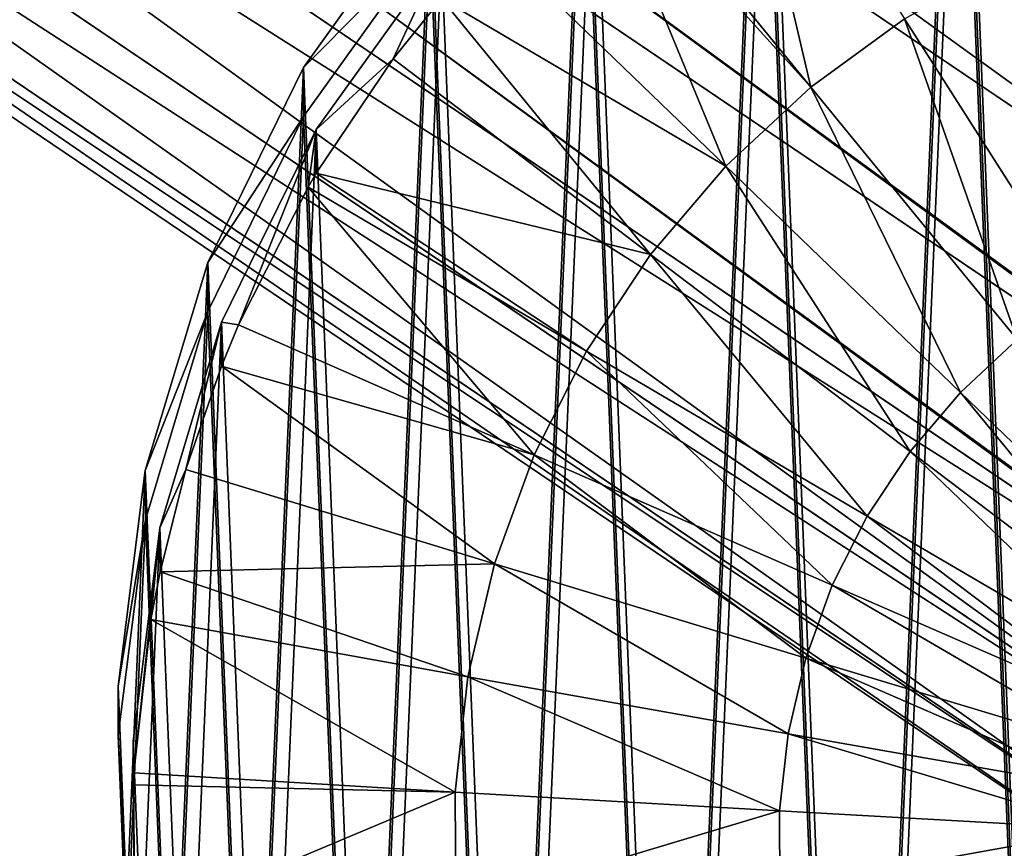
# Model space of a CAD drawing. Header units: millimetres. Extents: x 64 to 3333, y 103 to 3347.
# Tile 303 of 519: x 3031.45 to 3037.43, y 888.01 to 893.05. Entities that reach past the tile are written whole.
import ezdxf

# ---------------------------------------------------------------- set-up
doc = ezdxf.new("R2010")
doc.units = ezdxf.units.MM
doc.header["$LTSCALE"] = 25.4
doc.layers.get('0').update_dxf_attribs({"true_color": 0xff5454})

# ---------------------------------------------------------------- blocks, each defined once
blk = doc.blocks.new('SPIDER-6785-9743.STL')
at = {"color": 0}
mesh = blk.add_polyface(dxfattribs=at)
corners = [(3019.3557, 906.4144, 1392.6315), (3041.4214, 891.7175, 1393.4846), (3019.5984, 906.4799, 1391.6887), (3041.3682, 891.5238, 1394.4392)]
mesh.append_faces([[corners[k] for k in face] for face in [(0, 1, 2), (1, 0, 3)]], dxfattribs={"vtx0": -1, "color": 0})
mesh = blk.add_polyface(dxfattribs=at)
corners = [(3019.5984, 906.4799, 1391.6887), (3041.2615, 891.596, 1392.5302), (3019.6277, 906.2303, 1390.7461), (3041.4214, 891.7175, 1393.4846)]
mesh.append_faces([[corners[k] for k in face] for face in [(0, 1, 2), (1, 0, 3)]], dxfattribs={"vtx0": -1, "color": 0})
mesh = blk.add_polyface(dxfattribs=at)
corners = [(3041.3682, 891.5238, 1394.4392), (3019.3557, 906.4144, 1392.6315), (3018.9368, 906.0435, 1393.4307)]
mesh.append_faces([[corners[k] for k in face] for face in [(0, 1, 2)]], dxfattribs={"color": 0})
mesh = blk.add_polyface(dxfattribs=at)
corners = [(3040.9126, 891.1777, 1391.7209), (3019.4395, 905.7034, 1389.9469), (3019.6277, 906.2303, 1390.7461)]
mesh.append_faces([[corners[k] for k in face] for face in [(0, 1, 2)]], dxfattribs={"color": 0})
mesh = blk.add_polyface(dxfattribs=at)
corners = [(3041.2615, 891.596, 1392.5302), (3040.9126, 891.1777, 1391.7209), (3019.6277, 906.2303, 1390.7461)]
mesh.append_faces([[corners[k] for k in face] for face in [(0, 1, 2)]], dxfattribs={"color": 0})
mesh = blk.add_polyface(dxfattribs=at)
corners = [(3041.1099, 891.0443, 1395.2484), (3018.9368, 906.0435, 1393.4307), (3018.4053, 905.4238, 1393.9647)]
mesh.append_faces([[corners[k] for k in face] for face in [(0, 1, 2)]], dxfattribs={"color": 0})
mesh = blk.add_polyface(dxfattribs=at)
corners = [(3041.1099, 891.0443, 1395.2484), (3041.3682, 891.5238, 1394.4392), (3018.9368, 906.0435, 1393.4307)]
mesh.append_faces([[corners[k] for k in face] for face in [(0, 1, 2)]], dxfattribs={"color": 0})
mesh = blk.add_polyface(dxfattribs=at)
corners = [(3040.428, 890.5264, 1391.1802), (3019.062, 904.9796, 1389.413), (3019.4395, 905.7034, 1389.9469)]
mesh.append_faces([[corners[k] for k in face] for face in [(0, 1, 2)]], dxfattribs={"color": 0})
mesh = blk.add_polyface(dxfattribs=at)
corners = [(3040.9126, 891.1777, 1391.7209), (3040.428, 890.5264, 1391.1802), (3019.4395, 905.7034, 1389.9469)]
mesh.append_faces([[corners[k] for k in face] for face in [(0, 1, 2)]], dxfattribs={"color": 0})
mesh = blk.add_polyface(dxfattribs=at)
corners = [(3040.1602, 889.5525, 1395.979), (3018.4053, 905.4238, 1393.9647), (3017.8423, 904.6497, 1394.1522), (3040.6855, 890.3521, 1395.7891)]
mesh.append_faces([[corners[k] for k in face] for face in [(0, 1, 2), (1, 0, 3)]], dxfattribs={"vtx0": -1, "color": 0})
mesh = blk.add_polyface(dxfattribs=at)
corners = [(3041.1099, 891.0443, 1395.2484), (3018.4053, 905.4238, 1393.9647), (3040.6855, 890.3521, 1395.7891)]
mesh.append_faces([[corners[k] for k in face] for face in [(0, 1, 2)]], dxfattribs={"color": 0})
mesh = blk.add_polyface(dxfattribs=at)
corners = [(3019.062, 904.9796, 1389.413), (3039.8813, 889.7411, 1390.9904), (3018.553, 904.1688, 1389.2255), (3040.428, 890.5264, 1391.1802)]
mesh.append_faces([[corners[k] for k in face] for face in [(0, 1, 2), (1, 0, 3)]], dxfattribs={"vtx0": -1, "color": 0})
mesh = blk.add_polyface(dxfattribs=at)
corners = [(3039.6135, 888.7673, 1395.7891), (3017.8423, 904.6497, 1394.1522), (3017.3333, 903.8389, 1393.9647), (3040.1602, 889.5525, 1395.979)]
mesh.append_faces([[corners[k] for k in face] for face in [(0, 1, 2), (1, 0, 3)]], dxfattribs={"vtx0": -1, "color": 0})
mesh = blk.add_polyface(dxfattribs=at)
corners = [(3018.553, 904.1688, 1389.2255), (3039.3557, 888.9415, 1391.1802), (3017.99, 903.3947, 1389.413), (3039.8813, 889.7411, 1390.9904)]
mesh.append_faces([[corners[k] for k in face] for face in [(0, 1, 2), (1, 0, 3)]], dxfattribs={"vtx0": -1, "color": 0})
mesh = blk.add_polyface(dxfattribs=at)
corners = [(3039.6135, 888.7673, 1395.7891), (3017.3333, 903.8389, 1393.9647), (3016.9558, 903.115, 1393.4307)]
mesh.append_faces([[corners[k] for k in face] for face in [(0, 1, 2)]], dxfattribs={"color": 0})
mesh = blk.add_polyface(dxfattribs=at)
corners = [(3038.9314, 888.2493, 1391.7209), (3017.4585, 902.775, 1389.9469), (3017.99, 903.3947, 1389.413)]
mesh.append_faces([[corners[k] for k in face] for face in [(0, 1, 2)]], dxfattribs={"color": 0})
mesh = blk.add_polyface(dxfattribs=at)
corners = [(3039.3557, 888.9415, 1391.1802), (3038.9314, 888.2493, 1391.7209), (3017.99, 903.3947, 1389.413)]
mesh.append_faces([[corners[k] for k in face] for face in [(0, 1, 2)]], dxfattribs={"color": 0})
mesh = blk.add_polyface(dxfattribs=at)
corners = [(3039.1287, 888.1159, 1395.2484), (3016.9558, 903.115, 1393.4307), (3016.7676, 902.5881, 1392.6315)]
mesh.append_faces([[corners[k] for k in face] for face in [(0, 1, 2)]], dxfattribs={"color": 0})
mesh = blk.add_polyface(dxfattribs=at)
corners = [(3039.6135, 888.7673, 1395.7891), (3016.9558, 903.115, 1393.4307), (3039.1287, 888.1159, 1395.2484)]
mesh.append_faces([[corners[k] for k in face] for face in [(0, 1, 2)]], dxfattribs={"color": 0})
mesh = blk.add_polyface(dxfattribs=at)
corners = [(3038.6731, 887.7698, 1392.5302), (3017.0396, 902.4041, 1390.7461), (3017.4585, 902.775, 1389.9469)]
mesh.append_faces([[corners[k] for k in face] for face in [(0, 1, 2)]], dxfattribs={"color": 0})
mesh = blk.add_polyface(dxfattribs=at)
corners = [(3038.6731, 887.7698, 1392.5302), (3017.4585, 902.775, 1389.9469), (3038.9314, 888.2493, 1391.7209)]
mesh.append_faces([[corners[k] for k in face] for face in [(0, 1, 2)]], dxfattribs={"color": 0})
mesh = blk.add_polyface(dxfattribs=at)
corners = [(3039.1287, 888.1159, 1395.2484), (3016.7676, 902.5881, 1392.6315), (3038.78, 887.6976, 1394.4392)]
mesh.append_faces([[corners[k] for k in face] for face in [(0, 1, 2)]], dxfattribs={"color": 0})
mesh = blk.add_polyface(dxfattribs=at)
corners = [(3038.6199, 887.5761, 1393.4846), (3016.7676, 902.5881, 1392.6315), (3016.7969, 902.3386, 1391.6887), (3038.78, 887.6976, 1394.4392)]
mesh.append_faces([[corners[k] for k in face] for face in [(0, 1, 2), (1, 0, 3)]], dxfattribs={"vtx0": -1, "color": 0})
mesh = blk.add_polyface(dxfattribs=at)
corners = [(3038.6731, 887.7698, 1392.5302), (3016.7969, 902.3386, 1391.6887), (3017.0396, 902.4041, 1390.7461), (3038.6199, 887.5761, 1393.4846)]
mesh.append_faces([[corners[k] for k in face] for face in [(0, 1, 2), (1, 0, 3)]], dxfattribs={"vtx0": -1, "color": 0})
mesh = blk.add_polyface(dxfattribs=at)
corners = [(3032.1003, 887.6791, 1399.7032), (3032.2126, 890.3085, 1399.605), (3032.0476, 888.9985, 1399.6539), (3032.3696, 886.3865, 1399.7516), (3032.5916, 891.5734, 1399.5577), (3032.8484, 885.1559, 1399.7976), (3033.1733, 892.7588, 1399.5134), (3033.5232, 884.0207, 1399.8401), (3033.9426, 893.8323, 1399.4733), (3034.3757, 883.012, 1399.8778), (3034.8782, 894.7646, 1399.4385), (3035.3828, 882.1573, 1399.9098), (3035.9546, 895.5304, 1399.4098), (3036.5168, 881.4799, 1399.9352), (3037.1423, 896.1087, 1399.3882), (3037.7471, 880.9982, 1399.9531), (3038.4092, 896.4837, 1399.3743), (3039.0398, 880.7255, 1399.9634), (3039.7205, 896.6452, 1399.3682), (3040.3599, 880.6692, 1399.9655), (3041.0405, 896.5889, 1399.3704), (3041.6714, 880.8307, 1399.9595), (3042.3335, 896.3162, 1399.3806), (3042.9382, 881.2057, 1399.9454), (3043.5637, 895.8345, 1399.3986), (3044.126, 881.784, 1399.924), (3044.6978, 895.1571, 1399.424), (3045.2024, 882.5497, 1399.8953), (3045.7048, 894.3024, 1399.4559), (3046.1379, 883.4821, 1399.8605), (3046.5574, 893.2937, 1399.4937), (3046.907, 884.5556, 1399.8203), (3047.2322, 892.1585, 1399.5361), (3047.489, 885.741, 1399.776), (3047.7107, 890.9279, 1399.5822), (3047.8677, 887.006, 1399.7288), (3047.9802, 889.6353, 1399.6305), (3048.033, 888.3159, 1399.6798)]
mesh.append_faces([[corners[k] for k in face] for face in [(0, 1, 2), (36, 35, 37)]], dxfattribs={"vtx0": -1, "color": 0})
mesh.append_faces([[corners[k] for k in face] for face in [(1, 3, 4), (4, 5, 6), (6, 7, 8), (8, 9, 10), (10, 11, 12), (12, 13, 14), (14, 15, 16), (16, 17, 18), (18, 19, 20), (20, 21, 22), (22, 23, 24), (24, 25, 26), (26, 27, 28), (28, 29, 30), (30, 31, 32), (32, 33, 34), (34, 35, 36)]], dxfattribs={"vtx0": -1, "vtx1": -1, "color": 0})
mesh.append_faces([[corners[k] for k in face] for face in [(1, 0, 3), (4, 3, 5), (6, 5, 7), (8, 7, 9), (10, 9, 11), (12, 11, 13), (14, 13, 15), (16, 15, 17), (18, 17, 19), (20, 19, 21), (22, 21, 23), (24, 23, 25), (26, 25, 27), (28, 27, 29), (30, 29, 31), (32, 31, 33), (34, 33, 35)]], dxfattribs={"vtx0": -1, "vtx2": -1, "color": 0})
mesh = blk.add_polyface(dxfattribs=at)
corners = [(3032.2129, 890.0096, 1391.6106), (3032.1006, 887.3803, 1391.7089), (3032.0476, 888.6996, 1391.6595), (3032.3699, 886.0876, 1391.7572), (3032.5916, 891.2745, 1391.5632), (3032.8484, 884.857, 1391.8032), (3033.1736, 892.4599, 1391.519), (3033.5232, 883.7218, 1391.8457), (3033.9429, 893.5334, 1391.4789), (3034.3757, 882.7131, 1391.8834), (3034.8784, 894.4658, 1391.444), (3035.3828, 881.8584, 1391.9154), (3035.9546, 895.2315, 1391.4154), (3036.5171, 881.181, 1391.9407), (3037.1426, 895.8098, 1391.3938), (3037.7473, 880.6994, 1391.9587), (3038.4094, 896.1848, 1391.3798), (3039.04, 880.4266, 1391.969), (3039.7207, 896.3464, 1391.3738), (3040.3601, 880.3703, 1391.9711), (3041.0408, 896.29, 1391.376), (3041.6714, 880.5318, 1391.9651), (3042.3335, 896.0173, 1391.3861), (3042.9382, 880.9069, 1391.951), (3043.5637, 895.5356, 1391.4042), (3044.126, 881.4851, 1391.9294), (3044.698, 894.8582, 1391.4296), (3045.2024, 882.2509, 1391.9009), (3045.7048, 894.0035, 1391.4615), (3046.1379, 883.1832, 1391.8661), (3046.5576, 892.9948, 1391.4993), (3046.9072, 884.2568, 1391.8259), (3047.2322, 891.8597, 1391.5416), (3047.4893, 885.4421, 1391.7816), (3047.7109, 890.629, 1391.5876), (3047.8679, 886.7071, 1391.7344), (3047.9802, 889.3364, 1391.636), (3048.0332, 888.0171, 1391.6853)]
mesh.append_faces([[corners[k] for k in face] for face in [(0, 1, 2), (35, 36, 37)]], dxfattribs={"vtx0": -1, "color": 0})
mesh.append_faces([[corners[k] for k in face] for face in [(1, 0, 3), (3, 4, 5), (5, 6, 7), (7, 8, 9), (9, 10, 11), (11, 12, 13), (13, 14, 15), (15, 16, 17), (17, 18, 19), (19, 20, 21), (21, 22, 23), (23, 24, 25), (25, 26, 27), (27, 28, 29), (29, 30, 31), (31, 32, 33), (33, 34, 35)]], dxfattribs={"vtx0": -1, "vtx1": -1, "color": 0})
mesh.append_faces([[corners[k] for k in face] for face in [(3, 0, 4), (5, 4, 6), (7, 6, 8), (9, 8, 10), (11, 10, 12), (13, 12, 14), (15, 14, 16), (17, 16, 18), (19, 18, 20), (21, 20, 22), (23, 22, 24), (25, 24, 26), (27, 26, 28), (29, 28, 30), (31, 30, 32), (33, 32, 34), (35, 34, 36)]], dxfattribs={"vtx0": -1, "vtx2": -1, "color": 0})
mesh = blk.add_polyface(dxfattribs=at)
corners = [(3032.1907, 887.3601, 1390.8722), (3032.3018, 889.9595, 1390.775), (3032.1384, 888.6644, 1390.8235), (3032.457, 886.0822, 1390.92), (3032.6763, 891.2101, 1390.7283), (3032.9302, 884.8655, 1390.9655), (3033.2515, 892.3821, 1390.6844), (3033.5974, 883.7432, 1391.0074), (3034.012, 893.4434, 1390.6448), (3034.4402, 882.746, 1391.0448), (3034.937, 894.3651, 1390.6104), (3035.4358, 881.901, 1391.0764), (3036.0012, 895.1222, 1390.5822), (3036.5571, 881.2313, 1391.1014), (3037.1755, 895.6939, 1390.5608), (3037.7732, 880.7551, 1391.1193), (3038.428, 896.0646, 1390.5469), (3039.0515, 880.4855, 1391.1294), (3039.7244, 896.2244, 1390.541), (3040.3564, 880.4297, 1391.1315), (3041.0293, 896.1686, 1390.5431), (3041.6528, 880.5895, 1391.1255), (3042.3076, 895.899, 1390.5532), (3042.9053, 880.9602, 1391.1117), (3043.5237, 895.4229, 1390.571), (3044.0796, 881.5319, 1391.0903), (3044.645, 894.7531, 1390.5961), (3045.1438, 882.289, 1391.062), (3045.6406, 893.9081, 1390.6277), (3046.0688, 883.2108, 1391.0276), (3046.4834, 892.9109, 1390.6649), (3046.8293, 884.2721, 1390.9879), (3047.1506, 891.7886, 1390.7069), (3047.4045, 885.444, 1390.9441), (3047.6238, 890.5719, 1390.7524), (3047.7791, 886.6946, 1390.8973), (3047.8901, 889.294, 1390.8002), (3047.9424, 887.9897, 1390.849)]
mesh.append_faces([[corners[k] for k in face] for face in [(0, 1, 2), (36, 35, 37)]], dxfattribs={"vtx0": -1, "color": 0})
mesh.append_faces([[corners[k] for k in face] for face in [(1, 3, 4), (4, 5, 6), (6, 7, 8), (8, 9, 10), (10, 11, 12), (12, 13, 14), (14, 15, 16), (16, 17, 18), (18, 19, 20), (20, 21, 22), (22, 23, 24), (24, 25, 26), (26, 27, 28), (28, 29, 30), (30, 31, 32), (32, 33, 34), (34, 35, 36)]], dxfattribs={"vtx0": -1, "vtx1": -1, "color": 0})
mesh.append_faces([[corners[k] for k in face] for face in [(1, 0, 3), (4, 3, 5), (6, 5, 7), (8, 7, 9), (10, 9, 11), (12, 11, 13), (14, 13, 15), (16, 15, 17), (18, 17, 19), (20, 19, 21), (22, 21, 23), (24, 23, 25), (26, 25, 27), (28, 27, 29), (30, 29, 31), (32, 31, 33), (34, 33, 35)]], dxfattribs={"vtx0": -1, "vtx2": -1, "color": 0})
mesh = blk.add_polyface(dxfattribs=at)
corners = [(3035.7703, 894.713, 1383.4536), (3036.2559, 892.6381, 1383.1249), (3035.0129, 894.1616, 1383.4741), (3036.8259, 893.0532, 1383.1094)]
mesh.append_faces([[corners[k] for k in face] for face in [(0, 1, 2), (1, 0, 3)]], dxfattribs={"vtx0": -1, "color": 0})
mesh = blk.add_polyface(dxfattribs=at)
corners = [(3036.2559, 892.6381, 1383.1249), (3034.937, 894.0984, 1383.4766), (3035.0129, 894.1616, 1383.4741)]
mesh.append_faces([[corners[k] for k in face] for face in [(0, 1, 2)]], dxfattribs={"color": 0})
mesh = blk.add_polyface(dxfattribs=at)
corners = [(3035.7388, 892.1585, 1383.1427), (3034.3262, 893.5245, 1383.4979), (3034.937, 894.0984, 1383.4766)]
mesh.append_faces([[corners[k] for k in face] for face in [(0, 1, 2)]], dxfattribs={"color": 0})
mesh = blk.add_polyface(dxfattribs=at)
corners = [(3036.2559, 892.6381, 1383.1249), (3035.7388, 892.1585, 1383.1427), (3034.937, 894.0984, 1383.4766)]
mesh.append_faces([[corners[k] for k in face] for face in [(0, 1, 2)]], dxfattribs={"color": 0})
mesh = blk.add_polyface(dxfattribs=at)
corners = [(3033.1733, 892.7588, 1399.5134), (3033.9429, 893.5334, 1391.4789), (3033.1736, 892.4599, 1391.519), (3033.9426, 893.8323, 1399.4733)]
mesh.append_faces([[corners[k] for k in face] for face in [(0, 1, 2), (1, 0, 3)]], dxfattribs={"vtx0": -1, "color": 0})
mesh = blk.add_polyface(dxfattribs=at)
corners = [(3035.7388, 892.1585, 1383.1427), (3034.0122, 893.1767, 1383.511), (3034.3262, 893.5245, 1383.4979)]
mesh.append_faces([[corners[k] for k in face] for face in [(0, 1, 2)]], dxfattribs={"color": 0})
mesh = blk.add_polyface(dxfattribs=at)
corners = [(3034.012, 893.4434, 1390.6448), (3033.7195, 892.8108, 1383.5247), (3033.2515, 892.3821, 1390.6844)]
mesh.append_faces([[corners[k] for k in face] for face in [(0, 1, 2)]], dxfattribs={"color": 0})
mesh = blk.add_polyface(dxfattribs=at)
corners = [(3034.012, 893.4434, 1390.6448), (3034.0122, 893.1767, 1383.511), (3033.7195, 892.8108, 1383.5247)]
mesh.append_faces([[corners[k] for k in face] for face in [(0, 1, 2)]], dxfattribs={"color": 0})
mesh = blk.add_polyface(dxfattribs=at)
corners = [(3037.4412, 893.3979, 1383.0964), (3037.8914, 891.3819, 1382.865), (3036.8259, 893.0532, 1383.1094), (3038.3027, 891.6124, 1382.8564)]
mesh.append_faces([[corners[k] for k in face] for face in [(0, 1, 2), (1, 0, 3)]], dxfattribs={"vtx0": -1, "color": 0})
mesh = blk.add_polyface(dxfattribs=at)
corners = [(3035.2822, 891.6212, 1383.1628), (3033.7195, 892.8108, 1383.5247), (3034.0122, 893.1767, 1383.511)]
mesh.append_faces([[corners[k] for k in face] for face in [(0, 1, 2)]], dxfattribs={"color": 0})
mesh = blk.add_polyface(dxfattribs=at)
corners = [(3035.7388, 892.1585, 1383.1427), (3035.2822, 891.6212, 1383.1628), (3034.0122, 893.1767, 1383.511)]
mesh.append_faces([[corners[k] for k in face] for face in [(0, 1, 2)]], dxfattribs={"color": 0})
mesh = blk.add_polyface(dxfattribs=at)
corners = [(3036.8259, 893.0532, 1383.1094), (3037.5103, 891.1044, 1382.8754), (3036.2559, 892.6381, 1383.1249), (3037.8914, 891.3819, 1382.865)]
mesh.append_faces([[corners[k] for k in face] for face in [(0, 1, 2), (1, 0, 3)]], dxfattribs={"vtx0": -1, "color": 0})
mesh = blk.add_polyface(dxfattribs=at)
corners = [(3033.7195, 892.8108, 1383.5247), (3033.2517, 892.1154, 1383.5507), (3033.2515, 892.3821, 1390.6844)]
mesh.append_faces([[corners[k] for k in face] for face in [(0, 1, 2)]], dxfattribs={"color": 0})
mesh = blk.add_polyface(dxfattribs=at)
corners = [(3035.2822, 891.6212, 1383.1628), (3033.2517, 892.1154, 1383.5507), (3033.7195, 892.8108, 1383.5247)]
mesh.append_faces([[corners[k] for k in face] for face in [(0, 1, 2)]], dxfattribs={"color": 0})
mesh = blk.add_polyface(dxfattribs=at)
corners = [(3032.5916, 891.5734, 1399.5577), (3033.1736, 892.4599, 1391.519), (3032.5916, 891.2745, 1391.5632), (3033.1733, 892.7588, 1399.5134)]
mesh.append_faces([[corners[k] for k in face] for face in [(0, 1, 2), (1, 0, 3)]], dxfattribs={"vtx0": -1, "color": 0})
mesh = blk.add_polyface(dxfattribs=at)
corners = [(3036.2559, 892.6381, 1383.1249), (3037.1646, 890.7838, 1382.8875), (3035.7388, 892.1585, 1383.1427), (3037.5103, 891.1044, 1382.8754)]
mesh.append_faces([[corners[k] for k in face] for face in [(0, 1, 2), (1, 0, 3)]], dxfattribs={"vtx0": -1, "color": 0})
mesh = blk.add_polyface(dxfattribs=at)
corners = [(3033.2515, 892.3821, 1390.6844), (3032.7798, 891.1942, 1383.5851), (3032.6763, 891.2101, 1390.7283)]
mesh.append_faces([[corners[k] for k in face] for face in [(0, 1, 2)]], dxfattribs={"color": 0})
mesh = blk.add_polyface(dxfattribs=at)
corners = [(3033.2515, 892.3821, 1390.6844), (3033.2017, 892.0304, 1383.5538), (3032.7798, 891.1942, 1383.5851)]
mesh.append_faces([[corners[k] for k in face] for face in [(0, 1, 2)]], dxfattribs={"color": 0})
mesh = blk.add_polyface(dxfattribs=at)
corners = [(3033.2515, 892.3821, 1390.6844), (3033.2517, 892.1154, 1383.5507), (3033.2017, 892.0304, 1383.5538)]
mesh.append_faces([[corners[k] for k in face] for face in [(0, 1, 2)]], dxfattribs={"color": 0})
mesh = blk.add_polyface(dxfattribs=at)
corners = [(3035.7388, 892.1585, 1383.1427), (3036.8594, 890.4246, 1382.9009), (3035.2822, 891.6212, 1383.1628), (3037.1646, 890.7838, 1382.8875)]
mesh.append_faces([[corners[k] for k in face] for face in [(0, 1, 2), (1, 0, 3)]], dxfattribs={"vtx0": -1, "color": 0})
mesh = blk.add_polyface(dxfattribs=at)
corners = [(3034.8923, 891.0338, 1383.1848), (3033.2017, 892.0304, 1383.5538), (3033.2517, 892.1154, 1383.5507)]
mesh.append_faces([[corners[k] for k in face] for face in [(0, 1, 2)]], dxfattribs={"color": 0})
mesh = blk.add_polyface(dxfattribs=at)
corners = [(3035.2822, 891.6212, 1383.1628), (3034.8923, 891.0338, 1383.1848), (3033.2517, 892.1154, 1383.5507)]
mesh.append_faces([[corners[k] for k in face] for face in [(0, 1, 2)]], dxfattribs={"color": 0})
mesh = blk.add_polyface(dxfattribs=at)
corners = [(3033.2017, 892.0304, 1383.5538), (3034.5747, 890.4043, 1383.2083), (3032.7798, 891.1942, 1383.5851), (3034.8923, 891.0338, 1383.1848)]
mesh.append_faces([[corners[k] for k in face] for face in [(0, 1, 2), (1, 0, 3)]], dxfattribs={"vtx0": -1, "color": 0})
mesh = blk.add_polyface(dxfattribs=at)
corners = [(3035.2822, 891.6212, 1383.1628), (3036.5986, 890.0318, 1382.9155), (3034.8923, 891.0338, 1383.1848), (3036.8594, 890.4246, 1382.9009)]
mesh.append_faces([[corners[k] for k in face] for face in [(0, 1, 2), (1, 0, 3)]], dxfattribs={"vtx0": -1, "color": 0})
mesh = blk.add_polyface(dxfattribs=at)
corners = [(3032.2126, 890.3085, 1399.605), (3032.5916, 891.2745, 1391.5632), (3032.2129, 890.0096, 1391.6106), (3032.5916, 891.5734, 1399.5577)]
mesh.append_faces([[corners[k] for k in face] for face in [(0, 1, 2), (1, 0, 3)]], dxfattribs={"vtx0": -1, "color": 0})
mesh = blk.add_polyface(dxfattribs=at)
corners = [(3032.6763, 891.2101, 1390.7283), (3032.4597, 890.314, 1383.6179), (3032.3018, 889.9595, 1390.775)]
mesh.append_faces([[corners[k] for k in face] for face in [(0, 1, 2)]], dxfattribs={"color": 0})
mesh = blk.add_polyface(dxfattribs=at)
corners = [(3032.6763, 891.2101, 1390.7283), (3032.6763, 890.9434, 1383.5945), (3032.4597, 890.314, 1383.6179)]
mesh.append_faces([[corners[k] for k in face] for face in [(0, 1, 2)]], dxfattribs={"color": 0})
mesh = blk.add_polyface(dxfattribs=at)
corners = [(3032.6763, 891.2101, 1390.7283), (3032.7798, 891.1942, 1383.5851), (3032.6763, 890.9434, 1383.5945)]
mesh.append_faces([[corners[k] for k in face] for face in [(0, 1, 2)]], dxfattribs={"color": 0})
mesh = blk.add_polyface(dxfattribs=at)
corners = [(3034.5747, 890.4043, 1383.2083), (3032.6763, 890.9434, 1383.5945), (3032.7798, 891.1942, 1383.5851)]
mesh.append_faces([[corners[k] for k in face] for face in [(0, 1, 2)]], dxfattribs={"color": 0})
mesh = blk.add_polyface(dxfattribs=at)
corners = [(3037.5103, 891.1044, 1382.8754), (3038.5996, 889.4037, 1382.7325), (3037.1646, 890.7838, 1382.8875), (3038.7729, 889.5644, 1382.7266)]
mesh.append_faces([[corners[k] for k in face] for face in [(0, 1, 2), (1, 0, 3)]], dxfattribs={"vtx0": -1, "color": 0})
mesh = blk.add_polyface(dxfattribs=at)
corners = [(3034.8923, 891.0338, 1383.1848), (3036.3862, 889.611, 1382.9313), (3034.5747, 890.4043, 1383.2083), (3036.5986, 890.0318, 1382.9155)]
mesh.append_faces([[corners[k] for k in face] for face in [(0, 1, 2), (1, 0, 3)]], dxfattribs={"vtx0": -1, "color": 0})
mesh = blk.add_polyface(dxfattribs=at)
corners = [(3034.334, 889.7417, 1383.233), (3032.4597, 890.314, 1383.6179), (3032.6763, 890.9434, 1383.5945)]
mesh.append_faces([[corners[k] for k in face] for face in [(0, 1, 2)]], dxfattribs={"color": 0})
mesh = blk.add_polyface(dxfattribs=at)
corners = [(3034.5747, 890.4043, 1383.2083), (3034.334, 889.7417, 1383.233), (3032.6763, 890.9434, 1383.5945)]
mesh.append_faces([[corners[k] for k in face] for face in [(0, 1, 2)]], dxfattribs={"color": 0})
mesh = blk.add_polyface(dxfattribs=at)
corners = [(3037.1646, 890.7838, 1382.8875), (3038.4468, 889.2238, 1382.7394), (3036.8594, 890.4246, 1382.9009), (3038.5996, 889.4037, 1382.7325)]
mesh.append_faces([[corners[k] for k in face] for face in [(0, 1, 2), (1, 0, 3)]], dxfattribs={"vtx0": -1, "color": 0})
mesh = blk.add_polyface(dxfattribs=at)
corners = [(3034.5747, 890.4043, 1383.2083), (3036.2253, 889.168, 1382.9478), (3034.334, 889.7417, 1383.233), (3036.3862, 889.611, 1382.9313)]
mesh.append_faces([[corners[k] for k in face] for face in [(0, 1, 2), (1, 0, 3)]], dxfattribs={"vtx0": -1, "color": 0})
mesh = blk.add_polyface(dxfattribs=at)
corners = [(3036.8594, 890.4246, 1382.9009), (3038.3162, 889.027, 1382.7467), (3036.5986, 890.0318, 1382.9155), (3038.4468, 889.2238, 1382.7394)]
mesh.append_faces([[corners[k] for k in face] for face in [(0, 1, 2), (1, 0, 3)]], dxfattribs={"vtx0": -1, "color": 0})
mesh = blk.add_polyface(dxfattribs=at)
corners = [(3032.0476, 888.9985, 1399.6539), (3032.2129, 890.0096, 1391.6106), (3032.0476, 888.6996, 1391.6595), (3032.2126, 890.3085, 1399.605)]
mesh.append_faces([[corners[k] for k in face] for face in [(0, 1, 2), (1, 0, 3)]], dxfattribs={"vtx0": -1, "color": 0})
mesh = blk.add_polyface(dxfattribs=at)
corners = [(3032.4597, 890.314, 1383.6179), (3032.302, 889.6929, 1383.6412), (3032.3018, 889.9595, 1390.775)]
mesh.append_faces([[corners[k] for k in face] for face in [(0, 1, 2)]], dxfattribs={"color": 0})
mesh = blk.add_polyface(dxfattribs=at)
corners = [(3034.334, 889.7417, 1383.233), (3032.302, 889.6929, 1383.6412), (3032.4597, 890.314, 1383.6179)]
mesh.append_faces([[corners[k] for k in face] for face in [(0, 1, 2)]], dxfattribs={"color": 0})
mesh = blk.add_polyface(dxfattribs=at)
corners = [(3036.5986, 890.0318, 1382.9155), (3038.2097, 888.8162, 1382.7545), (3036.3862, 889.611, 1382.9313), (3038.3162, 889.027, 1382.7467)]
mesh.append_faces([[corners[k] for k in face] for face in [(0, 1, 2), (1, 0, 3)]], dxfattribs={"vtx0": -1, "color": 0})
mesh = blk.add_polyface(dxfattribs=at)
corners = [(3032.3018, 889.9595, 1390.775), (3032.1421, 888.4716, 1383.6869), (3032.1384, 888.6644, 1390.8235)]
mesh.append_faces([[corners[k] for k in face] for face in [(0, 1, 2)]], dxfattribs={"color": 0})
mesh = blk.add_polyface(dxfattribs=at)
corners = [(3032.3018, 889.9595, 1390.775), (3032.2463, 889.4023, 1383.6521), (3032.1421, 888.4716, 1383.6869)]
mesh.append_faces([[corners[k] for k in face] for face in [(0, 1, 2)]], dxfattribs={"color": 0})
mesh = blk.add_polyface(dxfattribs=at)
corners = [(3032.3018, 889.9595, 1390.775), (3032.302, 889.6929, 1383.6412), (3032.2463, 889.4023, 1383.6521)]
mesh.append_faces([[corners[k] for k in face] for face in [(0, 1, 2)]], dxfattribs={"color": 0})
mesh = blk.add_polyface(dxfattribs=at)
corners = [(3034.334, 889.7417, 1383.233), (3034.1731, 889.0554, 1383.2588), (3032.302, 889.6929, 1383.6412)]
mesh.append_faces([[corners[k] for k in face] for face in [(0, 1, 2)]], dxfattribs={"color": 0})
mesh = blk.add_polyface(dxfattribs=at)
corners = [(3034.334, 889.7417, 1383.233), (3036.1179, 888.7091, 1382.965), (3034.1731, 889.0554, 1383.2588), (3036.2253, 889.168, 1382.9478)]
mesh.append_faces([[corners[k] for k in face] for face in [(0, 1, 2), (1, 0, 3)]], dxfattribs={"vtx0": -1, "color": 0})
mesh = blk.add_polyface(dxfattribs=at)
corners = [(3034.1731, 889.0554, 1383.2588), (3032.2463, 889.4023, 1383.6521), (3032.302, 889.6929, 1383.6412)]
mesh.append_faces([[corners[k] for k in face] for face in [(0, 1, 2)]], dxfattribs={"color": 0})
mesh = blk.add_polyface(dxfattribs=at)
corners = [(3036.3862, 889.611, 1382.9313), (3038.1292, 888.5943, 1382.7628), (3036.2253, 889.168, 1382.9478), (3038.2097, 888.8162, 1382.7545)]
mesh.append_faces([[corners[k] for k in face] for face in [(0, 1, 2), (1, 0, 3)]], dxfattribs={"vtx0": -1, "color": 0})
mesh = blk.add_polyface(dxfattribs=at)
corners = [(3032.2463, 889.4023, 1383.6521), (3034.0947, 888.3548, 1383.2849), (3032.1421, 888.4716, 1383.6869), (3034.1731, 889.0554, 1383.2588)]
mesh.append_faces([[corners[k] for k in face] for face in [(0, 1, 2), (1, 0, 3)]], dxfattribs={"vtx0": -1, "color": 0})
mesh = blk.add_polyface(dxfattribs=at)
corners = [(3036.2253, 889.168, 1382.9478), (3038.0752, 888.3644, 1382.7715), (3036.1179, 888.7091, 1382.965), (3038.1292, 888.5943, 1382.7628)]
mesh.append_faces([[corners[k] for k in face] for face in [(0, 1, 2), (1, 0, 3)]], dxfattribs={"vtx0": -1, "color": 0})
mesh = blk.add_polyface(dxfattribs=at)
corners = [(3034.1731, 889.0554, 1383.2588), (3036.0654, 888.2407, 1382.9824), (3034.0947, 888.3548, 1383.2849), (3036.1179, 888.7091, 1382.965)]
mesh.append_faces([[corners[k] for k in face] for face in [(0, 1, 2), (1, 0, 3)]], dxfattribs={"vtx0": -1, "color": 0})
mesh = blk.add_polyface(dxfattribs=at)
corners = [(3032.1003, 887.6791, 1399.7032), (3032.0476, 888.6996, 1391.6595), (3032.1006, 887.3803, 1391.7089), (3032.0476, 888.9985, 1399.6539)]
mesh.append_faces([[corners[k] for k in face] for face in [(0, 1, 2), (1, 0, 3)]], dxfattribs={"vtx0": -1, "color": 0})
mesh = blk.add_polyface(dxfattribs=at)
corners = [(3032.1384, 888.6644, 1390.8235), (3032.1489, 887.5352, 1383.7218), (3032.1907, 887.3601, 1390.8722)]
mesh.append_faces([[corners[k] for k in face] for face in [(0, 1, 2)]], dxfattribs={"color": 0})
mesh = blk.add_polyface(dxfattribs=at)
corners = [(3032.1384, 888.6644, 1390.8235), (3032.1421, 888.4716, 1383.6869), (3032.1387, 888.3978, 1383.6896)]
mesh.append_faces([[corners[k] for k in face] for face in [(0, 1, 2)]], dxfattribs={"color": 0})
mesh = blk.add_polyface(dxfattribs=at)
corners = [(3032.1384, 888.6644, 1390.8235), (3032.1387, 888.3978, 1383.6896), (3032.1489, 887.5352, 1383.7218)]
mesh.append_faces([[corners[k] for k in face] for face in [(0, 1, 2)]], dxfattribs={"color": 0})
mesh = blk.add_polyface(dxfattribs=at)
corners = [(3036.1179, 888.7091, 1382.965), (3038.0491, 888.1297, 1382.7803), (3036.0654, 888.2407, 1382.9824), (3038.0752, 888.3644, 1382.7715)]
mesh.append_faces([[corners[k] for k in face] for face in [(0, 1, 2), (1, 0, 3)]], dxfattribs={"vtx0": -1, "color": 0})
mesh = blk.add_polyface(dxfattribs=at)
corners = [(3034.0947, 888.3548, 1383.2849), (3032.1387, 888.3978, 1383.6896), (3032.1421, 888.4716, 1383.6869)]
mesh.append_faces([[corners[k] for k in face] for face in [(0, 1, 2)]], dxfattribs={"color": 0})
mesh = blk.add_polyface(dxfattribs=at)
corners = [(3034.0947, 888.3548, 1383.2849), (3032.1489, 887.5352, 1383.7218), (3032.1387, 888.3978, 1383.6896), (3034.0999, 887.6499, 1383.3113)]
mesh.append_faces([[corners[k] for k in face] for face in [(0, 1, 2), (1, 0, 3)]], dxfattribs={"vtx0": -1, "color": 0})
mesh = blk.add_polyface(dxfattribs=at)
corners = [(3036.0654, 888.2407, 1382.9824), (3034.0999, 887.6499, 1383.3113), (3034.0947, 888.3548, 1383.2849), (3036.0688, 887.7695, 1383.0001)]
mesh.append_faces([[corners[k] for k in face] for face in [(0, 1, 2), (1, 0, 3)]], dxfattribs={"vtx0": -1, "color": 0})
mesh = blk.add_polyface(dxfattribs=at)
corners = [(3038.0491, 888.1297, 1382.7803), (3036.0688, 887.7695, 1383.0001), (3036.0654, 888.2407, 1382.9824), (3038.0508, 887.8936, 1382.7891)]
mesh.append_faces([[corners[k] for k in face] for face in [(0, 1, 2), (1, 0, 3)]], dxfattribs={"vtx0": -1, "color": 0})

msp = doc.modelspace()

# ---------------------------------------------------------------- block references
at = {"color": 250, "true_color": 0x262626}
msp.add_blockref('SPIDER-6785-9743.STL', (0, 0), dxfattribs=at)

doc.saveas('drawing.dxf')
